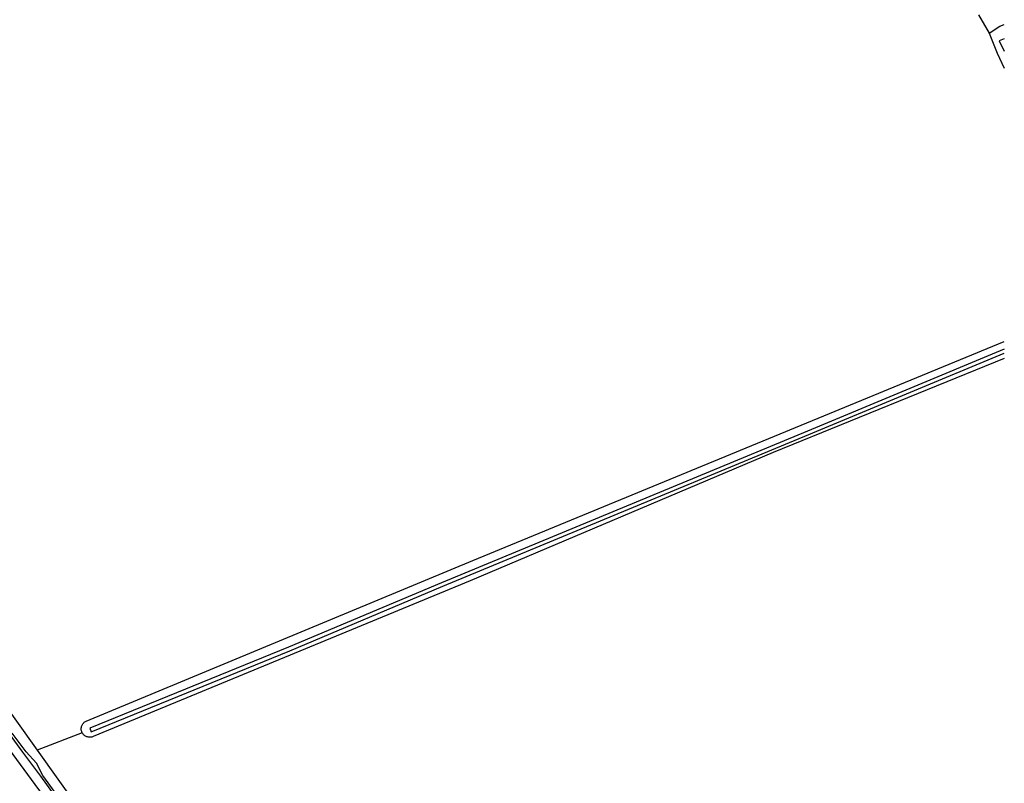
# Model space of a CAD drawing. Header units: metres. Extents: x 102000 to 105000, y 414600 to 420766.
# Tile 267 of 298: x 104743 to 105000, y 419720 to 419919. Entities that reach past the tile are written whole.
import ezdxf

# ---------------------------------------------------------------- set-up
doc = ezdxf.new("R2010")
doc.units = ezdxf.units.M
doc.layers.get('0').update_dxf_attribs({"color": 8})

msp = doc.modelspace()

# ---------------------------------------------------------------- linework, layer by layer
for p, q in [((104993.27, 419920.63), (104996.03, 419915.9)), ((104996.03, 419915.9), (104998.86, 419917.7)), ((104998.86, 419917.7), (105000, 419918.18)), ((104996.03, 419915.9), (104998.18, 419910.65)), ((105000, 419914.42), (104998.65, 419913.86)), ((104998.65, 419913.86), (105000, 419911.17)), ((104998.18, 419910.65), (105000, 419906.76)), ((104861.39, 419778.38), (105000, 419835.51)), ((105000, 419833.53), (104948.63, 419812.14)), ((105000, 419831.09), (104939.71, 419806.61)), ((104949.02, 419811.22), (105000, 419832.45)), ((104948.63, 419812.14), (104853.16, 419772.61)), ((104853.54, 419771.69), (104949.02, 419811.22)), ((104939.71, 419806.61), (104860.65, 419773.08)), ((104760.45, 419736.53), (104861.39, 419778.38)), ((104860.65, 419773.08), (104762.28, 419732.51)), ((104853.16, 419772.61), (104813.23, 419755.79)), ((104813.61, 419754.86), (104853.54, 419771.69)), ((104751.51, 419714.14), (104717.32, 419760.4)), ((104813.23, 419755.79), (104761.42, 419734.69)), ((104729.64, 419754.19), (104747.68, 419728.97)), ((104761.8, 419733.76), (104813.61, 419754.86)), ((104731.24, 419745.61), (104743.89, 419728.46)), ((104759.19, 419734.73), (104759.22, 419734.92)), ((104759.22, 419734.92), (104759.26, 419735.11)), ((104759.26, 419735.11), (104759.32, 419735.29)), ((104759.32, 419735.29), (104759.39, 419735.47)), ((104759.39, 419735.47), (104759.48, 419735.64)), ((104759.48, 419735.64), (104759.58, 419735.8)), ((104759.58, 419735.8), (104759.7, 419735.95)), ((104759.7, 419735.95), (104759.83, 419736.09)), ((104759.83, 419736.09), (104759.97, 419736.22)), ((104759.97, 419736.22), (104760.12, 419736.34)), ((104760.12, 419736.34), (104760.28, 419736.44)), ((104760.28, 419736.44), (104760.45, 419736.53)), ((104744.83, 419728.55), (104741.17, 419733.43)), ((104759.47, 419733.45), (104747.68, 419728.97)), ((104759.18, 419734.54), (104759.19, 419734.73)), ((104759.19, 419734.35), (104759.18, 419734.54)), ((104759.21, 419734.16), (104759.19, 419734.35)), ((104759.26, 419733.98), (104759.21, 419734.16)), ((104759.31, 419733.79), (104759.26, 419733.98)), ((104759.38, 419733.62), (104759.31, 419733.79)), ((104759.47, 419733.45), (104759.38, 419733.62)), ((104759.57, 419733.28), (104759.47, 419733.45)), ((104759.68, 419733.13), (104759.57, 419733.28)), ((104759.81, 419732.99), (104759.68, 419733.13)), ((104759.95, 419732.86), (104759.81, 419732.99)), ((104760.1, 419732.74), (104759.95, 419732.86)), ((104760.26, 419732.64), (104760.1, 419732.74)), ((104760.43, 419732.55), (104760.26, 419732.64)), ((104760.61, 419732.47), (104760.43, 419732.55)), ((104760.79, 419732.41), (104760.61, 419732.47)), ((104760.97, 419732.37), (104760.79, 419732.41)), ((104761.16, 419732.34), (104760.97, 419732.37)), ((104761.42, 419734.69), (104761.8, 419733.76)), ((104761.73, 419732.35), (104761.54, 419732.33)), ((104761.92, 419732.39), (104761.73, 419732.35)), ((104762.1, 419732.44), (104761.92, 419732.39)), ((104762.28, 419732.51), (104762.1, 419732.44)), ((104761.35, 419732.33), (104761.16, 419732.34)), ((104761.54, 419732.33), (104761.35, 419732.33)), ((104743.89, 419728.46), (104748.58, 419722.18)), ((104747.55, 419725.55), (104744.83, 419728.55)), ((104747.68, 419728.97), (104770.46, 419697.12)), ((104749.14, 419722.37), (104747.55, 419725.55)), ((104748.58, 419722.18), (104761.42, 419704.37)), ((104772.58, 419690.4), (104749.14, 419722.37))]:
    msp.add_line(p, q)

doc.saveas('drawing.dxf')
